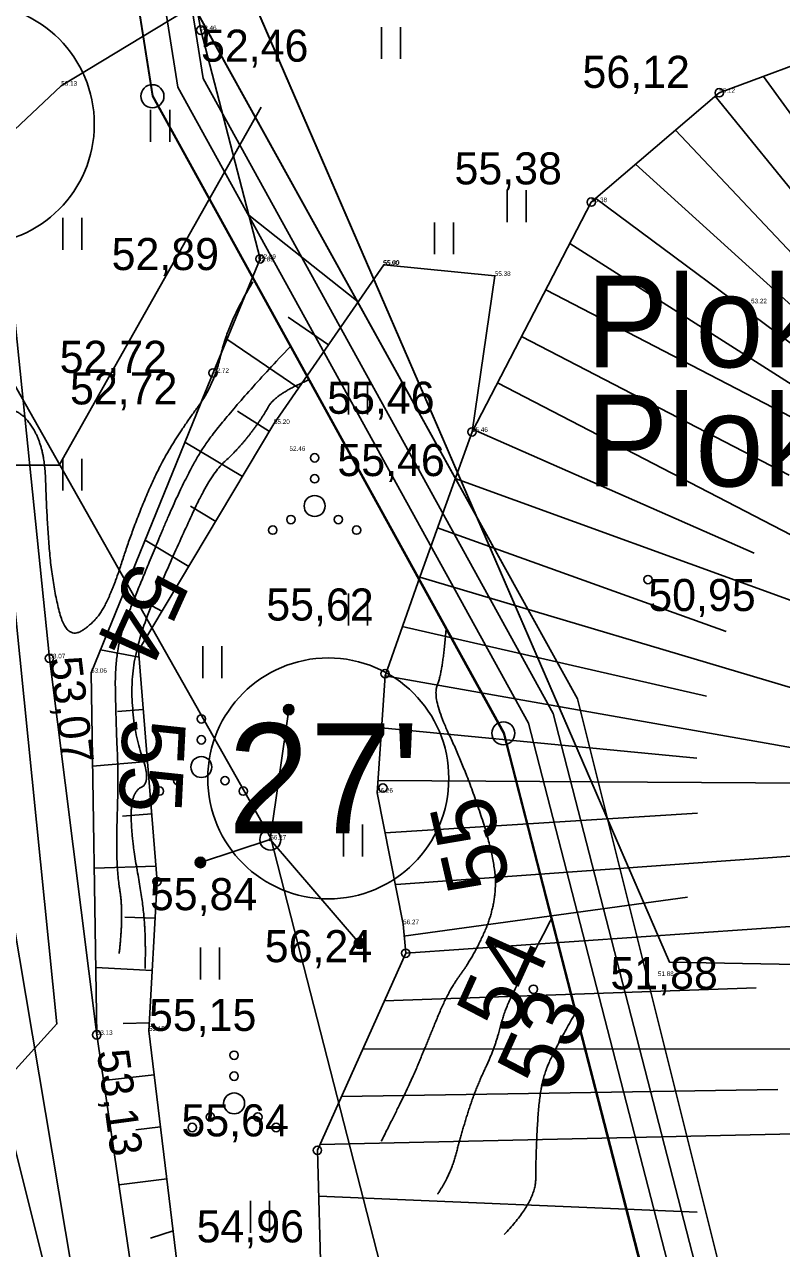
# Model space of a CAD drawing. Extents: x 700746 to 706058, y 6570320 to 6580460.
# Drawn here: x 702709.9 to 702767.7, y 6577209.4 to 6577302.8 of the extents above; entities that cross this region are included whole.
import ezdxf

# ---------------------------------------------------------------- set-up
doc = ezdxf.new("R2010")
doc.units = 0
for name, color, linetype in [('HALJASTUS', 7, 'Continuous'), ('HORISONTAAL-EH2000', 7, 'Continuous'), ('illumineerimisjooned', 7, 'Continuous'), ('Kaitsevöönd', 7, 'Continuous'), ('kataster', 7, 'Continuous'), ('KORGUS-EH2000', 7, 'Continuous'), ('KPOHULIIN', 7, 'Continuous'), ('MOOTKORG-EH2000', 7, 'Continuous'), ('PIIR', 7, 'Continuous'), ('Plokid', 7, 'Continuous'), ('POST', 7, 'Continuous'), ('RELJEEF', 7, 'Continuous'), ('TEE', 7, 'Continuous'), ('Tmaad_maeeraldised_kehtivad', 7, 'Continuous'), ('VWX2_MV_PLOKK', 7, 'Continuous')]:
    doc.layers.add(name, color=color, linetype=linetype)

msp = doc.modelspace()

# ---------------------------------------------------------------- linework, layer by layer
at = {"layer": 'HALJASTUS'}
for p, q in [((702737.178, 6577302.643), (702737.178, 6577300.207)), ((702737.178, 6577302.643), (702737.178, 6577300.207)), ((702738.634, 6577302.643), (702738.634, 6577300.207)), ((702738.634, 6577302.643), (702738.634, 6577300.207)), ((702719.552, 6577296.317), (702719.552, 6577293.881)), ((702719.552, 6577296.317), (702719.552, 6577293.881)), ((702721.008, 6577296.317), (702721.008, 6577293.881)), ((702721.008, 6577296.317), (702721.008, 6577293.881)), ((702746.758, 6577290.182), (702746.758, 6577287.747)), ((702748.214, 6577290.182), (702748.214, 6577287.747)), ((702712.846, 6577288.073), (702712.846, 6577285.638)), ((702712.846, 6577288.073), (702712.846, 6577285.638)), ((702714.302, 6577288.073), (702714.302, 6577285.638)), ((702714.302, 6577288.073), (702714.302, 6577285.638)), ((702741.217, 6577287.72), (702741.217, 6577285.285)), ((702742.673, 6577287.72), (702742.673, 6577285.285)), ((702734.655, 6577275.477), (702734.655, 6577273.042)), ((702734.655, 6577275.477), (702734.655, 6577273.042)), ((702736.112, 6577275.477), (702736.112, 6577273.042)), ((702736.112, 6577275.477), (702736.112, 6577273.042)), ((702712.846, 6577269.67), (702712.846, 6577267.234)), ((702714.302, 6577269.67), (702714.302, 6577267.234)), ((702734.655, 6577259.374), (702734.655, 6577256.938)), ((702736.112, 6577259.374), (702736.112, 6577256.938)), ((702723.543, 6577255.348), (702723.543, 6577252.913)), ((702724.999, 6577255.348), (702724.999, 6577252.913)), ((702734.272, 6577241.737), (702734.272, 6577239.301)), ((702735.728, 6577241.737), (702735.728, 6577239.301)), ((702723.352, 6577232.343), (702723.352, 6577229.908)), ((702724.808, 6577232.343), (702724.808, 6577229.908)), ((702727.183, 6577212.981), (702727.183, 6577210.546)), ((702728.64, 6577212.981), (702728.64, 6577210.546))]:
    msp.add_line(p, q, dxfattribs=at)
for centre, radius in [((702732.074, 6577269.742), 0.32), ((702732.074, 6577268.142), 0.32), ((702732.074, 6577266.062), 0.8), ((702730.266, 6577265.022), 0.32), ((702733.882, 6577265.022), 0.32), ((702728.874, 6577264.222), 0.32), ((702735.274, 6577264.222), 0.32), ((702723.425, 6577249.804), 0.32), ((702723.425, 6577248.204), 0.32), ((702723.425, 6577246.124), 0.8), ((702721.617, 6577245.084), 0.32), ((702725.233, 6577245.084), 0.32), ((702720.225, 6577244.284), 0.32), ((702726.625, 6577244.284), 0.32), ((702725.928, 6577224.116), 0.32), ((702725.928, 6577222.516), 0.32), ((702725.928, 6577220.436), 0.8), ((702724.12, 6577219.396), 0.32), ((702727.736, 6577219.396), 0.32), ((702722.728, 6577218.596), 0.32), ((702729.128, 6577218.596), 0.32)]:
    msp.add_circle(centre, radius, dxfattribs=at)
at = {"layer": 'HORISONTAAL-EH2000'}
for points in [[(702727.365, 6577283.195), (702725.477, 6577280.081), (702724.388, 6577275.296), (702721.974, 6577272.02), (702720.065, 6577268.866), (702718.096, 6577264.084), (702716.73, 6577259.78), (702715.438, 6577257.241), (702713.154, 6577255.823), (702712.047, 6577260.068), (702711.606, 6577265.414), (702711.461, 6577270.728), (702709.396, 6577273.721), (702706.86, 6577273.05), (702703.965, 6577270.58), (702703.384, 6577263.155), (702704.96, 6577254.908), (702705.433, 6577248.286), (702705.643, 6577243.788), (702705.533, 6577240.022)], [(702730.169, 6577278.199), (702724.802, 6577272.499), (702722.085, 6577268.122), (702718.656, 6577259.879), (702716.813, 6577255.203), (702716.909, 6577249.352), (702717.104, 6577245.385), (702716.883, 6577238.602), (702717.508, 6577234.926), (702717.15, 6577231.887)], [(702731.667, 6577275.706), (702729.085, 6577274.623), (702728.019, 6577272.687), (702726.188, 6577270.336), (702724.175, 6577268.52), (702721.669, 6577263.181), (702718.096, 6577254.98), (702718.155, 6577249.064), (702719.619, 6577244.923), (702718.071, 6577244.229), (702718.066, 6577240.718), (702718.984, 6577235.785), (702719.191, 6577232.542), (702719.128, 6577230.734)], [(702742.106, 6577256.633), (702741.837, 6577253.313), (702741.019, 6577251.393), (702743.684, 6577245.759), (702745.977, 6577238.71), (702745.764, 6577235.062), (702744.071, 6577231.446), (702742.275, 6577229.019), (702740.662, 6577225.074), (702739.198, 6577221.551), (702737.156, 6577217.539)], [(702750.178, 6577234.581), (702747.5, 6577229.46), (702746.527, 6577227.417), (702745.82, 6577224.633), (702744.357, 6577221.55), (702743.292, 6577218.233), (702742.47, 6577215.016), (702741.454, 6577213.492)], [(702751.968, 6577227.312), (702750.091, 6577224.086), (702749.232, 6577221.442), (702748.953, 6577216.486), (702748.953, 6577212.928), (702746.552, 6577210.431)]]:
    msp.add_open_spline(points, degree=2, dxfattribs=at)
at = {"layer": 'illumineerimisjooned'}
msp.add_lwpolyline([(702976.891, 6576643.26), (702915.328, 6577059.558), (702785.772, 6577104.455), (702748.407, 6577249.47), (702721.642, 6577298.043), (702716.252, 6577332.033), (702861.102, 6577284.56), (703066.328, 6577217.365), (703088.858, 6577210.018), (703169.031, 6577150.466), (703230.271, 6577104.95), (703275.453, 6577071.675), (703358.033, 6576531.935)], dxfattribs=at)
at = {"layer": 'Kaitsevöönd'}
for points in [[(702692.436, 6577722.915), (702651.164, 6577692.14), (702696.976, 6577306.242), (702741.123, 6577043.591)], [(702568.449, 6577583.176), (702752.127, 6577251.344), (702794.064, 6577083.521)], [(702745.556, 6577071.399), (702705.207, 6577232.863), (702524.703, 6577558.962)], [(702794.064, 6577083.521), (702752.127, 6577251.344), (702713.593, 6577320.959)]]:
    msp.add_lwpolyline(points, dxfattribs=at)
at = {"layer": 'kataster'}
msp.add_lwpolyline([(703360.09, 6576531.99), (703277.36, 6577072.83), (703167.04, 6577172.32), (703125.43, 6577441.71), (702859.8, 6577465.72), (702862.38, 6577440.12), (702863.2, 6577375.41), (702851.4, 6577379.23), (702839.86, 6577381.59), (702831.19, 6577380.43), (702820.1, 6577376.69), (702754.28, 6577347.92), (702741.83, 6577344.92), (702732.67, 6577344.2), (702712.5, 6577346.91), (702704.73, 6577347.96), (702701.8, 6577345.85), (702700.78, 6577341.43), (702712.4, 6577226.51), (702651.69, 6577159.42), (702595.69, 6577121.68), (702628.71, 6576895.25), (702720.42, 6576547.28)], dxfattribs=at)
msp.add_lwpolyline([(702852.27, 6575508.89), (702837.26, 6575620.73), (702848.38, 6575976.59), (702782.85, 6576063.35), (702782.57, 6576096.37), (702842.53, 6576210.56), (702853.4, 6576267.5), (702844.46, 6576489.93), (702877.29, 6576548.25), (702974.72, 6576643.9), (702913.57, 6577058.07), (702784.04, 6577102.84), (702746.48, 6577248.7), (702719.69, 6577297.36), (702713.81, 6577334.91), (703089.87, 6577211.79), (703231.53, 6577106.55), (703277.36, 6577072.83), (703360.09, 6576531.99), (703311.6, 6576228.52), (703293.62, 6575965.66), (703298.84, 6575573.29)], close=True, dxfattribs=at)
at = {"layer": 'KORGUS-EH2000'}
for centre in [(702723.378, 6577302.402), (702762.956, 6577297.622), (702753.189, 6577289.269), (702727.904, 6577284.933), (702724.324, 6577276.228), (702744.086, 6577271.721), (702757.519, 6577260.445), (702711.83, 6577254.429), (702737.452, 6577253.255), (702737.285, 6577244.525), (702720.042, 6577237.378), (702739.023, 6577231.907), (702748.774, 6577229.156), (702715.444, 6577225.672), (702732.289, 6577216.851)]:
    msp.add_circle(centre, 0.32, dxfattribs=at)
at = {"layer": 'KPOHULIIN'}
msp.add_lwpolyline([(702778.602, 6577042.204), (702770.989, 6577075.79), (702728.723, 6577240.697), (702678.478, 6577329.607), (702671.52, 6577341.919)], dxfattribs=at)
at = {"layer": 'PIIR'}
for centre, radius in [((702706.056, 6577295.225), 9.2), ((702719.69, 6577297.36), 0.88), ((702733.116, 6577245.258), 9.2), ((702746.48, 6577248.7), 0.88)]:
    msp.add_circle(centre, radius, dxfattribs=at)
at = {"layer": 'Plokid'}
for points in [[(702917.129, 6577061.05), (702787.441, 6577105.994), (702750.281, 6577250.214), (702723.563, 6577298.702), (702718.74, 6577329.113)], [(702719.853, 6577322.092), (702759.17, 6577231.22), (702849.88, 6577229.56)], [(702662.348, 6577269.168), (702712.583, 6577269.168), (702727.987, 6577296.53)]]:
    msp.add_lwpolyline(points, dxfattribs=at)
at = {"layer": 'POST'}
for p in [(702730.096, 6577250.51), (702723.354, 6577238.839), (702735.5, 6577232.66)]:
    msp.add_line(p, (702728.69, 6577240.582), dxfattribs=at)
for centre, radius in [((702730.096, 6577250.51), 0.4), ((702730.096, 6577250.51), 0.336), ((702730.096, 6577250.51), 0.272), ((702730.096, 6577250.51), 0.208), ((702730.096, 6577250.51), 0.144), ((702730.096, 6577250.51), 0.0803), ((702730.096, 6577250.51), 0.0163), ((702728.69, 6577240.582), 0.8), ((702728.69, 6577240.582), 0.0747), ((702723.354, 6577238.839), 0.4), ((702723.354, 6577238.839), 0.336), ((702723.354, 6577238.839), 0.272), ((702723.354, 6577238.839), 0.208), ((702723.354, 6577238.839), 0.144), ((702723.354, 6577238.839), 0.0803), ((702723.354, 6577238.839), 0.0163), ((702735.5, 6577232.66), 0.4), ((702735.5, 6577232.66), 0.336), ((702735.5, 6577232.66), 0.272), ((702735.5, 6577232.66), 0.208), ((702735.5, 6577232.66), 0.144), ((702735.5, 6577232.66), 0.0803), ((702735.5, 6577232.66), 0.0163)]:
    msp.add_circle(centre, radius, dxfattribs=at)
at = {"layer": 'RELJEEF'}
for p, q in [((702766.325, 6577298.875), (702791.921, 6577263.47)), ((702777.407, 6577279.182), (702762.648, 6577297.358)), ((702759.608, 6577294.759), (702790.284, 6577262.246)), ((702774.529, 6577275.865), (702756.568, 6577292.159)), ((702753.528, 6577289.559), (702790.284, 6577262.246)), ((702735.397, 6577281.657), (702727.04, 6577288.27)), ((702771.088, 6577273.674), (702751.552, 6577286.115)), ((702749.711, 6577282.564), (702790.069, 6577261.629)), ((702730.04, 6577280.491), (702733.128, 6577278.363)), ((702730.858, 6577275.069), (702725.381, 6577278.799)), ((702768.304, 6577268.413), (702747.869, 6577279.013)), ((702746.027, 6577275.462), (702787.409, 6577253.997)), ((702726.192, 6577273.296), (702728.625, 6577271.752)), ((702765.624, 6577262.458), (702744.185, 6577271.912)), ((702726.574, 6577268.318), (702722.175, 6577270.947)), ((702742.806, 6577268.159), (702786.777, 6577252.183)), ((702722.586, 6577266.041), (702724.522, 6577264.885)), ((702763.485, 6577256.479), (702741.454, 6577264.394)), ((702722.47, 6577261.451), (702719.126, 6577263.45)), ((702740.105, 6577260.629), (702784.946, 6577247.257)), ((702718.985, 6577258.801), (702720.418, 6577258.017)), ((702761.986, 6577251.545), (702738.749, 6577256.865)), ((702718.672, 6577254.512), (702715.722, 6577255.083)), ((702737.449, 6577253.091), (702784.206, 6577244.804)), ((702717.023, 6577250.368), (702718.991, 6577250.525)), ((702761.235, 6577246.808), (702737.179, 6577249.111)), ((702719.31, 6577246.538), (702715.118, 6577246.203)), ((702736.906, 6577245.095), (702784.206, 6577244.804)), ((702761.298, 6577242.613), (702737.448, 6577241.106)), ((702717.405, 6577242.373), (702719.629, 6577242.551)), ((702738.299, 6577237.163), (702782.536, 6577240.336)), ((702719.948, 6577238.563), (702715.242, 6577238.409)), ((702760.545, 6577236.189), (702738.845, 6577233.2)), ((702717.596, 6577234.649), (702719.892, 6577234.571)), ((702739.023, 6577231.907), (702780.719, 6577234.797)), ((702719.677, 6577230.577), (702715.362, 6577230.809)), ((702765.785, 6577229.272), (702737.39, 6577228.256)), ((702717.446, 6577226.542), (702719.462, 6577226.583)), ((702735.757, 6577224.604), (702784.397, 6577224.561)), ((702719.836, 6577222.608), (702715.956, 6577222.191)), ((702767.427, 6577221.494), (702734.123, 6577220.953)), ((702718.431, 6577218.409), (702720.316, 6577218.637)), ((702732.49, 6577217.302), (702787.572, 6577218.536)), ((702720.797, 6577214.666), (702717.128, 6577214.222)), ((702761.262, 6577212.123), (702732.388, 6577213.338)), ((702719.545, 6577210.136), (702721.277, 6577210.695))]:
    msp.add_line(p, q, dxfattribs=at)
for points in [[(702723.059, 6577273.119), (702724.324, 6577276.228), (702727.904, 6577284.933), (702723.378, 6577302.402), (702723.023, 6577304.401)], [(702739.023, 6577231.907), (702738.829, 6577234.118), (702736.843, 6577244.166), (702737.449, 6577253.091), (702740.127, 6577260.7), (702744.086, 6577271.721), (702753.189, 6577289.269), (702762.956, 6577297.622), (702781.322, 6577304.452), (702803.109, 6577295.631), (702808.823, 6577292.731), (702816.396, 6577293.218), (702820.373, 6577296.135), (702836.414, 6577289.932), (702856.388, 6577286.327), (702857.99, 6577287.14), (702860.42, 6577287.06), (702862.6, 6577287.41), (702864.79, 6577286.08), (702869.15, 6577284.23), (702874.35, 6577281.65), (702879.41, 6577280.31)], [(702744.086, 6577271.721), (702745.827, 6577283.634), (702737.347, 6577284.488), (702728.969, 6577272.327), (702718.631, 6577255.027)], [(702724.324, 6577276.228), (702715.005, 6577253.321), (702715.444, 6577225.672), (702719.006, 6577201.458), (702723.738, 6577193.251), (702734.587, 6577189.133)], [(702718.631, 6577255.027), (702720.042, 6577237.378), (702719.429, 6577225.97)], [(702739.023, 6577231.907), (702732.289, 6577216.851), (702732.578, 6577206.579), (702732.578, 6577206.579), (702734.587, 6577189.133), (702735.483, 6577169.869), (702735.843, 6577148.198), (702740.042, 6577134.132), (702751.77, 6577119.395), (702766.114, 6577109.288), (702803.835, 6577094.452), (702821.606, 6577090.674), (702840.938, 6577095.821), (702853.663, 6577093.094), (702862.518, 6577074.987), (702866.558, 6577057.669), (702873.986, 6577028.728), (702886.047, 6576996.678), (702903.946, 6576934.858)], [(702732.578, 6577206.579), (702721.588, 6577208.127), (702719.429, 6577225.97), (702719.429, 6577225.97)]]:
    msp.add_lwpolyline(points, dxfattribs=at)
at = {"layer": 'TEE'}
for points in [[(702709.101, 6577280.997), (702707.813, 6577293.543), (702712.729, 6577298.162), (702723.023, 6577304.401), (702734.686, 6577307.203), (702773.811, 6577312.447), (702801.201, 6577316.79), (702821.985, 6577316.348), (702836.158, 6577312.247), (702853.721, 6577305.446)], [(702821.985, 6577316.348), (702801.201, 6577316.79), (702773.811, 6577312.447), (702734.686, 6577307.203), (702723.023, 6577304.401), (702712.729, 6577298.162), (702707.813, 6577293.543), (702711.83, 6577254.429), (702715.444, 6577225.672), (702719.006, 6577201.458), (702725.605, 6577146.683), (702729.449, 6577118.525), (702735.261, 6577107.951), (702745.833, 6577099), (702760.471, 6577094.027), (702776.779, 6577091.947), (702804.204, 6577087.337), (702821.191, 6577083.63)]]:
    msp.add_lwpolyline(points, dxfattribs=at)
at = {"layer": 'Tmaad_maeeraldised_kehtivad'}
msp.add_lwpolyline([(702974.764, 6576643.974), (702913.527, 6577058.065), (702784.103, 6577102.917), (702746.534, 6577248.726), (702719.722, 6577297.384), (702713.764, 6577334.953), (702861.724, 6577286.461), (703066.949, 6577219.266), (703089.789, 6577211.819), (703089.789, 6577211.819), (703170.224, 6577152.072), (703231.46, 6577106.558), (703277.305, 6577072.795), (703360.057, 6576531.928)], dxfattribs=at)
at = {"layer": 'VWX2_MV_PLOKK'}
msp.add_lwpolyline([(702671.98, 6577568.29), (702779.72, 6577521), (702911.62, 6577488.86), (703121.85, 6577464.43), (703125.37, 6577441.7), (702859.74, 6577465.7), (702862.39, 6577440.05), (702863.21, 6577375.33), (702861.72, 6577286.46), (702849.88, 6577229.56), (702759.17, 6577231.22), (702698.87, 6577370.58)], close=True, dxfattribs=at)
msp.add_lwpolyline([(702671.98, 6577568.29), (702779.72, 6577521), (702911.62, 6577488.86), (703121.85, 6577464.43), (703125.37, 6577441.7), (702859.74, 6577465.7), (702862.39, 6577440.05), (702863.21, 6577375.33), (702861.72, 6577286.46), (702849.88, 6577229.56), (702759.17, 6577231.22), (702698.87, 6577370.58)], close=True, dxfattribs=at)
msp.add_lwpolyline([(703120.61, 6576749.6), (703011.59, 6576989.47), (702968.34, 6577084.63), (702913.57, 6577058.07), (702784.04, 6577102.84), (702746.48, 6577248.7), (702719.69, 6577297.36), (702713.81, 6577334.91), (702714.39, 6577334.72), (702759.17, 6577231.22), (702849.88, 6577229.56), (703015.74, 6577110.88), (703187.67, 6576999.67), (703190.39, 6576656.32)], dxfattribs=at)
msp.add_lwpolyline([(703120.61, 6576749.6), (703011.59, 6576989.47), (702968.34, 6577084.63), (702913.57, 6577058.07), (702784.04, 6577102.84), (702746.48, 6577248.7), (702719.69, 6577297.36), (702713.81, 6577334.91), (702714.39, 6577334.72), (702759.17, 6577231.22), (702849.88, 6577229.56), (703015.74, 6577110.88), (703187.67, 6576999.67), (703190.39, 6576656.32)], dxfattribs=at)

# ---------------------------------------------------------------- texts
at = {"layer": 'HORISONTAAL-EH2000'}
for s, rotation, p in [('54', 245.66157, (702718.229, 6577262.031)), ('55', 267.21732, (702717.456, 6577249.893)), ('55', 102.93813, (702747.051, 6577237.244)), ('54', 65.66157, (702747.102, 6577225.507)), ('53', 65.66157, (702750.194, 6577221.108))]:
    msp.add_text(s, height=4.8, rotation=rotation, dxfattribs=at).set_placement(p)
at = {"layer": 'KORGUS-EH2000'}
for s, p in [('52,46', (702723.4, 6577299.994)), ('56,12', (702752.517, 6577297.995)), ('55,38', (702742.749, 6577290.624)), ('52,89', (702716.574, 6577284.08)), ('52,72 ', (702712.61, 6577276.228)), ('52,72', (702713.4, 6577273.82)), ('55,46 ', (702733.029, 6577273.105)), ('55,46', (702733.81, 6577268.346)), ('50,95', (702757.541, 6577258.038)), ('55,62 ', (702728.381, 6577257.314)), ('55,84 ', (702719.496, 6577235.191)), ('56,24 ', (702728.263, 6577231.219)), ('51,88 ', (702754.651, 6577229.156)), ('55,15 ', (702719.429, 6577225.97)), ('55,64 ', (702721.904, 6577217.915)), ('54,96 ', (702723.066, 6577209.819))]:
    msp.add_text(s, height=2.45, dxfattribs=at).set_placement(p)
for s, rotation, p in [('53,07 ', 276.89967, (702711.83, 6577254.429)), ('53,13 ', 277.72291, (702715.444, 6577224.415))]:
    msp.add_text(s, height=2.45, rotation=rotation, dxfattribs=at).set_placement(p)
at = {"layer": 'MOOTKORG-EH2000'}
for s, p in [('52.46', (702723.378, 6577302.402)), ('53.13', (702712.729, 6577298.162)), ('56.12', (702762.956, 6577297.622)), ('55.38', (702753.189, 6577289.269)), ('52.89', (702727.743, 6577284.744)), ('52.89', (702727.904, 6577284.933)), ('55.00', (702737.289, 6577284.454)), ('55.00', (702737.347, 6577284.488)), ('55.38', (702745.827, 6577283.634)), ('53.22', (702765.386, 6577281.542)), ('52.72', (702724.324, 6577276.228)), ('55.20', (702728.969, 6577272.327)), ('55.46', (702744.086, 6577271.721)), ('52.46', (702730.153, 6577270.273)), ('53.07', (702711.83, 6577254.429)), ('55.39', (702718.631, 6577255.027)), ('53.06', (702715.005, 6577253.321)), ('56.26', (702736.843, 6577244.166)), ('56.27', (702728.69, 6577240.582)), ('56.27', (702738.829, 6577234.118)), ('51.88', (702758.275, 6577230.166)), ('53.13', (702715.444, 6577225.672)), ('55.15', (702719.429, 6577225.97))]:
    msp.add_text(s, height=0.35, dxfattribs=at).set_placement(p)
at = {"layer": 'PIIR'}
msp.add_text("27'", height=8.4, dxfattribs=at).set_placement((702725.452, 6577241.058))
at = {"layer": 'Plokid'}
for s, p in [('Plokk 16 aT', (702752.81, 6577276.657)), ('Plokk 17 aT', (702752.81, 6577267.557))]:
    msp.add_text(s, height=7, dxfattribs=at).set_placement(p)

doc.saveas('drawing.dxf')
